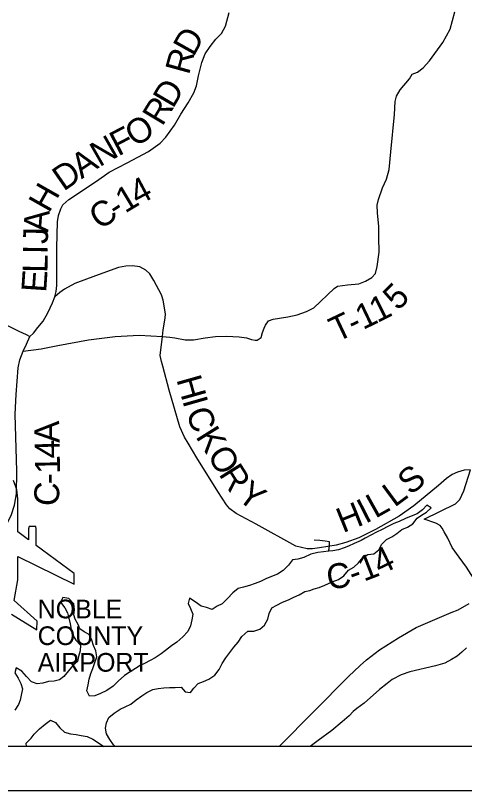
# Model space of a CAD drawing. Extents: x -22 to 431, y -18 to 160.
# Drawn here: x 4.438 to 5.462, y 14 to 15.768 of the extents above; entities that cross this region are included whole.
import ezdxf

# ---------------------------------------------------------------- set-up
doc = ezdxf.new("R2010")
doc.units = 0
for name, color, linetype in [('GM_X_Adjacent_County_Text', 7, 'Continuous'), ('GM_X_Airport_Text_Class_2', 7, 'Continuous'), ('GM_X_City_Street', 7, 'Continuous'), ('GM_X_City_Street_Text', 7, 'Continuous'), ('GM_X_County_Road', 7, 'Continuous'), ('GM_X_Minor_River_Text', 7, 'Continuous'), ('GM_X_Rail_Line', 7, 'Continuous'), ('GM_X_Section', 7, 'Continuous'), ('GM_X_Township_Subdivision', 7, 'Continuous'), ('GM_X_US_Location', 7, 'Continuous')]:
    doc.layers.add(name, color=color, linetype=linetype)

msp = doc.modelspace()

# ---------------------------------------------------------------- linework, layer by layer
at = {"layer": 'GM_X_Adjacent_County_Text'}
for points in [[(4.5274, 15.1263), (4.5308, 15.1381), (4.532, 15.1518), (4.5323, 15.2379), (4.5341, 15.2971), (4.5363, 15.3115), (4.5413, 15.3271), (4.5462, 15.3355), (4.5598, 15.3484), (4.6226, 15.3902), (4.6514, 15.4104), (4.6926, 15.4317), (4.7414, 15.4572), (4.7679, 15.4762), (4.7808, 15.4903), (4.8004, 15.5176), (4.8148, 15.5423), (4.8318, 15.5685), (4.8447, 15.5917), (4.8511, 15.6072), (4.8552, 15.63), (4.8628, 15.6604), (4.8707, 15.6801), (4.8821, 15.6972), (4.8949, 15.7139), (4.9078, 15.7269), (4.9169, 15.7432), (4.9255, 15.7743)], [(5.476, 14.7315), (5.4616, 14.7308), (5.4457, 14.7258), (5.4336, 14.7205), (5.4207, 14.7117), (5.4026, 14.6958), (5.3462, 14.649), (5.3133, 14.6255), (5.2592, 14.595), (5.2213, 14.5764), (5.191, 14.5657), (5.1691, 14.5596), (5.1316, 14.5535), (5.1153, 14.5516), (5.1028, 14.5516), (5.0774, 14.5576), (4.9869, 14.6075), (4.941, 14.6321), (4.927, 14.6424), (4.9194, 14.6515), (4.8993, 14.6822), (4.8516, 14.7591), (4.8315, 14.7921), (4.8235, 14.8057), (4.8125, 14.8296), (4.7885, 14.9131), (4.7737, 14.9677), (4.7707, 14.9787), (4.768, 14.992), (4.7729, 15.0352), (4.7748, 15.0504), (4.7793, 15.077), (4.78, 15.0869), (4.7751, 15.1184), (4.7709, 15.1309), (4.7535, 15.1631), (4.744, 15.1783), (4.7353, 15.1866), (4.7216, 15.1942), (4.7046, 15.1968), (4.6898, 15.196), (4.6732, 15.1926), (4.6205, 15.1739), (4.5736, 15.1564), (4.5498, 15.1438), (4.5388, 15.1358), (4.5274, 15.1263)], [(4.2712, 14.3856), (4.288, 14.4108), (4.341, 14.4966), (4.3758, 14.5505), (4.4185, 14.6086), (4.4283, 14.6269), (4.4359, 14.6508), (4.4404, 14.6766), (4.4411, 14.7286), (4.4376, 14.8583), (4.4394, 14.9035), (4.4439, 14.9642), (4.4477, 14.9824), (4.4552, 15.0022), (4.4628, 15.0181), (4.4707, 15.0352), (4.479, 15.0432), (4.4893, 15.0557), (4.5014, 15.0709), (4.512, 15.0895), (4.5225, 15.1127), (4.5274, 15.1263)]]:
    msp.add_lwpolyline(points, dxfattribs=at)
at = {"layer": 'GM_X_County_Road'}
for points in [[(4.4552, 15.0022), (4.4969, 15.0074), (4.5347, 15.0153), (4.6045, 15.0281), (4.6651, 15.0359), (4.72, 15.0388), (4.7729, 15.0352)], [(5.5036, 14.4496), (5.4896, 14.4735), (5.4667, 14.5094), (5.4498, 14.5324), (5.4342, 14.5543), (5.4238, 14.5754), (5.4157, 14.5902), (5.4111, 14.5981), (5.4062, 14.6045), (5.3967, 14.6094), (5.3701, 14.619), (5.4414, 14.6541), (5.4515, 14.6637), (5.4605, 14.6835), (5.476, 14.7315)]]:
    msp.add_lwpolyline(points, dxfattribs=at)
at = {"layer": 'GM_X_Minor_River_Text'}
for points in [[(4.7729, 15.0352), (4.7897, 15.0339), (4.8014, 15.0324), (4.8246, 15.028), (4.8443, 15.0282), (4.8707, 15.0322), (4.8938, 15.0358), (4.9192, 15.0364), (4.9479, 15.0351), (4.965, 15.0322), (4.9764, 15.0289), (4.9844, 15.027), (4.9893, 15.0274), (4.9983, 15.0332), (5.0016, 15.0446), (5.005, 15.0545), (5.0083, 15.0617), (5.0151, 15.0713), (5.0257, 15.0752), (5.0593, 15.0804), (5.0801, 15.0847), (5.1013, 15.0925), (5.1182, 15.1009), (5.1645, 15.1449), (5.172, 15.1507), (5.1951, 15.1535), (5.2208, 15.1556), (5.2359, 15.1618), (5.2506, 15.1703), (5.2589, 15.1795), (5.2629, 15.1954), (5.2676, 15.2277), (5.267, 15.2623), (5.2668, 15.2866), (5.2636, 15.3173), (5.2631, 15.3351), (5.266, 15.3477), (5.2749, 15.3747), (5.2838, 15.3945), (5.2905, 15.4162), (5.294, 15.4568), (5.3025, 15.5419), (5.3041, 15.5715), (5.3067, 15.5837), (5.3153, 15.5978), (5.3367, 15.6234), (5.3423, 15.6337), (5.3548, 15.6387), (5.3679, 15.6483), (5.3818, 15.6647), (5.4126, 15.706), (5.4294, 15.7365), (5.4397, 15.7764)], [(4.208, 15.081), (4.2082, 15.0809), (4.2313, 15.0773), (4.2468, 15.0763), (4.2714, 15.0841), (4.2914, 15.0907), (4.3088, 15.0939), (4.3304, 15.0936), (4.3531, 15.0889), (4.3926, 15.0733), (4.4454, 15.0479), (4.4625, 15.0404), (4.4707, 15.0352)], [(5.4665, 14.3257), (5.4559, 14.3154), (5.445, 14.3062), (5.4322, 14.2985), (5.4175, 14.2901), (5.3956, 14.2842), (5.3377, 14.2705), (5.3173, 14.2635), (5.2974, 14.2535), (5.2853, 14.2439), (5.2684, 14.2305), (5.233, 14.1995), (5.2168, 14.1872), (5.2078, 14.1799), (5.1991, 14.17), (5.1829, 14.1566), (5.1596, 14.1367), (5.128, 14.1137), (5.1097, 14.1)]]:
    msp.add_lwpolyline(points, dxfattribs=at)
at = {"layer": 'GM_X_Rail_Line'}
msp.add_lwpolyline([(5.0395, 14.1), (5.1977, 14.2601), (5.2238, 14.2853), (5.2386, 14.2979), (5.2684, 14.3212), (5.3112, 14.3484), (5.3517, 14.3718), (5.4313, 14.4063), (5.4479, 14.4121), (5.4729, 14.4269)], dxfattribs=at)
at = {"layer": 'GM_X_Section'}
for p, q in [((8.9, 14.1), (2.1, 14.1)), ((2, 14), (9, 14))]:
    msp.add_line(p, q, dxfattribs=at)
at = {"layer": 'GM_X_Township_Subdivision'}
for points in [[(5.0981, 14.4538), (5.1094, 14.4562), (5.1192, 14.4597), (5.1302, 14.4632), (5.1434, 14.4687), (5.16, 14.476), (5.1743, 14.4815), (5.1871, 14.4896), (5.1976, 14.5022), (5.2096, 14.5092), (5.2205, 14.5192), (5.2302, 14.5314), (5.2419, 14.538), (5.2551, 14.5396), (5.2668, 14.5489), (5.2738, 14.5615), (5.2839, 14.5722), (5.296, 14.5784), (5.308, 14.5865), (5.3193, 14.595), (5.3321, 14.6008), (5.3445, 14.6081), (5.3539, 14.6215), (5.3636, 14.6277), (5.3757, 14.635), (5.3862, 14.645), (5.3763, 14.6506), (5.3665, 14.6402), (5.3541, 14.631), (5.3406, 14.6259), (5.3274, 14.6201), (5.313, 14.6135), (5.301, 14.6092), (5.287, 14.6022), (5.2742, 14.5956), (5.261, 14.5894), (5.2497, 14.5832), (5.2358, 14.5755), (5.226, 14.5704), (5.2106, 14.5634), (5.1974, 14.5576), (5.1872, 14.5533), (5.1747, 14.549), (5.1615, 14.5466), (5.1517, 14.5457), (5.1403, 14.5441), (5.1275, 14.5432), (5.1116, 14.5392), (5.0958, 14.5315), (5.0822, 14.5275), (5.0701, 14.5259), (5.0607, 14.514), (5.0484, 14.5021), (5.0352, 14.4936), (5.022, 14.4878), (5.0088, 14.4827), (4.9968, 14.4769), (4.9847, 14.4722), (4.9715, 14.4679), (4.9583, 14.464), (4.9458, 14.4604), (4.9338, 14.4505), (4.9218, 14.4382), (4.9094, 14.4259), (4.8978, 14.4201), (4.8868, 14.4132), (4.8736, 14.4176), (4.8614, 14.4208), (4.848, 14.4306), (4.8351, 14.4384), (4.8318, 14.4266), (4.8368, 14.4149), (4.8423, 14.4024), (4.8405, 14.3891), (4.8373, 14.3758), (4.8313, 14.3629), (4.8197, 14.3502), (4.8062, 14.3383), (4.7934, 14.3299), (4.7799, 14.3191), (4.7701, 14.3118), (4.7562, 14.3029), (4.7449, 14.2967), (4.7321, 14.2898), (4.7223, 14.2855), (4.7114, 14.2785), (4.6975, 14.2689), (4.6866, 14.262), (4.6723, 14.2497), (4.6607, 14.2378), (4.646, 14.2278), (4.6321, 14.2216), (4.6189, 14.2161), (4.6068, 14.2148), (4.6006, 14.2277), (4.6035, 14.2413), (4.606, 14.2543), (4.6097, 14.2668), (4.6145, 14.2782), (4.6193, 14.2916), (4.6237, 14.3049)], [(5.0981, 14.4538), (5.1094, 14.4562), (5.1192, 14.4597), (5.1302, 14.4632), (5.1434, 14.4687), (5.16, 14.476), (5.1743, 14.4815), (5.1871, 14.4896), (5.1976, 14.5022), (5.2096, 14.5092), (5.2205, 14.5192), (5.2302, 14.5314), (5.2419, 14.538), (5.2551, 14.5396), (5.2668, 14.5489), (5.2738, 14.5615), (5.2839, 14.5722), (5.296, 14.5784), (5.308, 14.5865), (5.3193, 14.595), (5.3321, 14.6008), (5.3445, 14.6081), (5.3539, 14.6215), (5.3636, 14.6277), (5.3757, 14.635), (5.3862, 14.645), (5.3763, 14.6506), (5.3665, 14.6402), (5.3541, 14.631), (5.3406, 14.6259), (5.3274, 14.6201), (5.313, 14.6135), (5.301, 14.6092), (5.287, 14.6022), (5.2742, 14.5956), (5.261, 14.5894), (5.2497, 14.5832), (5.2358, 14.5755), (5.226, 14.5704), (5.2106, 14.5634), (5.1974, 14.5576), (5.1872, 14.5533), (5.1747, 14.549), (5.1615, 14.5466), (5.1517, 14.5457)], [(5.1541, 14.567), (5.1443, 14.5684), (5.1317, 14.5702), (5.1189, 14.5712)], [(5.1517, 14.5457), (5.1531, 14.5509), (5.154, 14.5596), (5.1541, 14.567)], [(5.1517, 14.5457), (5.1403, 14.5441), (5.1275, 14.5432), (5.1116, 14.5392), (5.0958, 14.5315), (5.0822, 14.5275), (5.0701, 14.5259), (5.0607, 14.514), (5.0484, 14.5021), (5.0352, 14.4936), (5.022, 14.4878), (5.0088, 14.4827), (4.9968, 14.4769), (4.9847, 14.4722), (4.9715, 14.4679), (4.9583, 14.464), (4.9458, 14.4604), (4.9338, 14.4505), (4.9218, 14.4382), (4.9094, 14.4259), (4.8978, 14.4201), (4.8868, 14.4132), (4.8736, 14.4176), (4.8614, 14.4208), (4.848, 14.4306), (4.8351, 14.4384), (4.8318, 14.4266), (4.8368, 14.4149), (4.8423, 14.4024), (4.8405, 14.3891), (4.8373, 14.3758), (4.8313, 14.3629), (4.8197, 14.3502), (4.8062, 14.3383), (4.7934, 14.3299), (4.7799, 14.3191), (4.7701, 14.3118), (4.7562, 14.3029), (4.7449, 14.2967), (4.7321, 14.2898), (4.7223, 14.2855), (4.7114, 14.2785), (4.6975, 14.2689), (4.6866, 14.262), (4.6723, 14.2497), (4.6607, 14.2378), (4.646, 14.2278), (4.6321, 14.2216), (4.6189, 14.2161), (4.6068, 14.2148), (4.6006, 14.2277), (4.6035, 14.2413), (4.606, 14.2543), (4.6097, 14.2668), (4.6145, 14.2782), (4.6193, 14.2916), (4.6237, 14.3049)], [(4.6654, 14.1), (4.6613, 14.1043), (4.6529, 14.1164), (4.6455, 14.1296), (4.6435, 14.1424), (4.6457, 14.1546), (4.6512, 14.1664), (4.6632, 14.1764), (4.6764, 14.1853), (4.6884, 14.1911), (4.7013, 14.1973), (4.7133, 14.2069), (4.7261, 14.2161), (4.7377, 14.2238), (4.7509, 14.2301), (4.763, 14.2325), (4.7766, 14.2341), (4.7891, 14.2346), (4.8023, 14.2352), (4.816, 14.2357), (4.8252, 14.2248), (4.8369, 14.2238), (4.8444, 14.2333), (4.8545, 14.2444), (4.867, 14.2488), (4.8786, 14.2538), (4.8926, 14.2634), (4.9023, 14.2761), (4.9093, 14.2898), (4.9179, 14.3028), (4.9265, 14.3146), (4.9362, 14.3272), (4.9456, 14.3387), (4.9541, 14.3513), (4.9676, 14.3632), (4.9813, 14.3634), (4.9949, 14.3677), (5.0061, 14.3773), (5.0132, 14.3906), (5.0165, 14.4036), (5.0224, 14.4165), (5.034, 14.4227), (5.0472, 14.4293), (5.0604, 14.4351), (5.0725, 14.4413), (5.0849, 14.4464), (5.0981, 14.4538)], [(4.6237, 14.3049), (4.6209, 14.3185), (4.6158, 14.331), (4.6123, 14.3431), (4.6057, 14.3555), (4.5943, 14.3622), (4.5844, 14.3689), (4.5809, 14.3787), (4.5743, 14.3908), (4.5708, 14.401), (4.5722, 14.4124), (4.5709, 14.426), (4.5598, 14.4381), (4.5461, 14.4406), (4.541, 14.4295), (4.5502, 14.4167), (4.5564, 14.405), (4.5599, 14.3929), (4.5623, 14.3804), (4.5651, 14.3672), (4.5686, 14.3543), (4.5759, 14.3427), (4.5859, 14.3314), (4.5853, 14.3189), (4.582, 14.306), (4.5791, 14.2942), (4.5693, 14.2857), (4.5592, 14.2731), (4.548, 14.2601), (4.5382, 14.2528), (4.5258, 14.2492), (4.5133, 14.2483), (4.5001, 14.2452), (4.4872, 14.2431), (4.4747, 14.2479), (4.4632, 14.2599), (4.4525, 14.2723), (4.4395, 14.2801), (4.4362, 14.2684), (4.4439, 14.2559), (4.4505, 14.2439), (4.454, 14.2318), (4.4511, 14.2177), (4.4486, 14.2059), (4.4445, 14.1964), (4.4367, 14.1834)], [(4.4633, 14.1), (4.4621, 14.1079), (4.4737, 14.119), (4.4808, 14.1285), (4.4928, 14.1408), (4.506, 14.1516), (4.5176, 14.1608), (4.5294, 14.1552), (4.539, 14.1428), (4.5501, 14.1331), (4.5637, 14.1294), (4.5763, 14.1281), (4.588, 14.1255), (4.6013, 14.1234), (4.6146, 14.1171), (4.6272, 14.1089), (4.6394, 14.1)]]:
    msp.add_lwpolyline(points, dxfattribs=at)
at = {"layer": 'GM_X_US_Location'}
msp.add_lwpolyline([(4.4289, 14.4023), (4.4868, 14.3664), (4.4876, 14.386), (4.4347, 14.4334), (4.4433, 14.4807), (4.4433, 14.534), (4.5719, 14.4706), (4.5719, 14.4952), (4.4854, 14.5591), (4.4854, 14.5972), (4.4841, 14.6019), (4.4694, 14.6019), (4.468, 14.5972), (4.468, 14.572), (4.4433, 14.5903), (4.4433, 14.5903), (4.4433, 14.6656), (4.4408, 14.6855), (4.4387, 14.6926), (4.4336, 14.7072)], dxfattribs=at)

# ---------------------------------------------------------------- texts
at = {"layer": 'GM_X_Airport_Text_Class_2'}
for s, p in [('NOBLE', (4.4886, 14.3927)), ('COUNTY', (4.4886, 14.3318)), ('AIRPORT', (4.4886, 14.271))]:
    msp.add_text(s, height=0.04261, rotation=0, dxfattribs=at).set_placement(p)
at = {"layer": 'GM_X_City_Street'}
for s, rotation, p in [('D', 60.8601, (4.8442, 15.6723)), ('R', 74.6904, (4.8333, 15.6306)), ('D', 59.6092, (4.7972, 15.5538)), ('R', 58.9422, (4.7728, 15.5132)), ('O', 32.4395, (4.7107, 15.4661)), ('F', 27.6382, (4.6723, 15.4457)), ('N', 29.7336, (4.6293, 15.4211)), ('A', 33.7143, (4.5886, 15.3939)), ('D', 34.7974, (4.5478, 15.3656)), ('4', 28.1013, (4.7172, 15.3333)), ('H', 60.4932, (4.5144, 15.3156)), ('1', 30.9468, (4.6879, 15.3157)), ('C', 33.7788, (4.6302, 15.2773)), ('-', 33.2614, (4.6689, 15.3032)), ('A', 85.5001, (4.5123, 15.272)), ('J', 88.9276, (4.5119, 15.2462)), ('I', 89.0008, (4.5115, 15.2229)), ('L', 89.0684, (4.5108, 15.1805)), ('E', 86.1745, (4.5078, 15.1349)), ('H', 285.7638, (4.8046, 14.9379)), ('I', 285.8691, (4.8182, 14.8896)), ('C', 289.8281, (4.8259, 14.8631)), ('A', 91.1547, (4.5385, 14.7931)), ('K', 302.0071, (4.8475, 14.8074)), ('4', 91.0325, (4.5391, 14.758)), ('O', 301.4386, (4.8739, 14.7651)), ('1', 90.6734, (4.5395, 14.7226)), ('R', 302.0772, (4.9003, 14.7218)), ('S', 39.5448, (5.3391, 14.6719)), ('-', 89.7324, (4.5394, 14.6983)), ('Y', 323.1999, (4.9405, 14.6656)), ('C', 85.1586, (4.5352, 14.6468)), ('L', 36.4778, (5.3023, 14.6446)), ('L', 29.2122, (5.2586, 14.6196)), ('H', 21.984, (5.1845, 14.5868)), ('I', 27.132, (5.2359, 14.6079)), ('4', 25.8309, (5.2698, 14.4907)), ('1', 21.1367, (5.2325, 14.476)), ('C', 9.5162, (5.1522, 14.4574)), ('-', 18.9463, (5.2082, 14.4676))]:
    msp.add_text(s, height=0.0568, rotation=rotation, dxfattribs=at).set_placement(p)
at = {"layer": 'GM_X_City_Street_Text'}
for s, rotation, p in [('5', 44.4888, (5.31, 15.0926)), ('1', 26.6732, (5.2631, 15.0658)), ('1', 25.5364, (5.2304, 15.0501)), ('T', 25.3115, (5.1707, 15.0219)), ('-', 25.3642, (5.2092, 15.0401))]:
    msp.add_text(s, height=0.0568, rotation=rotation, dxfattribs=at).set_placement(p)

doc.saveas('drawing.dxf')
